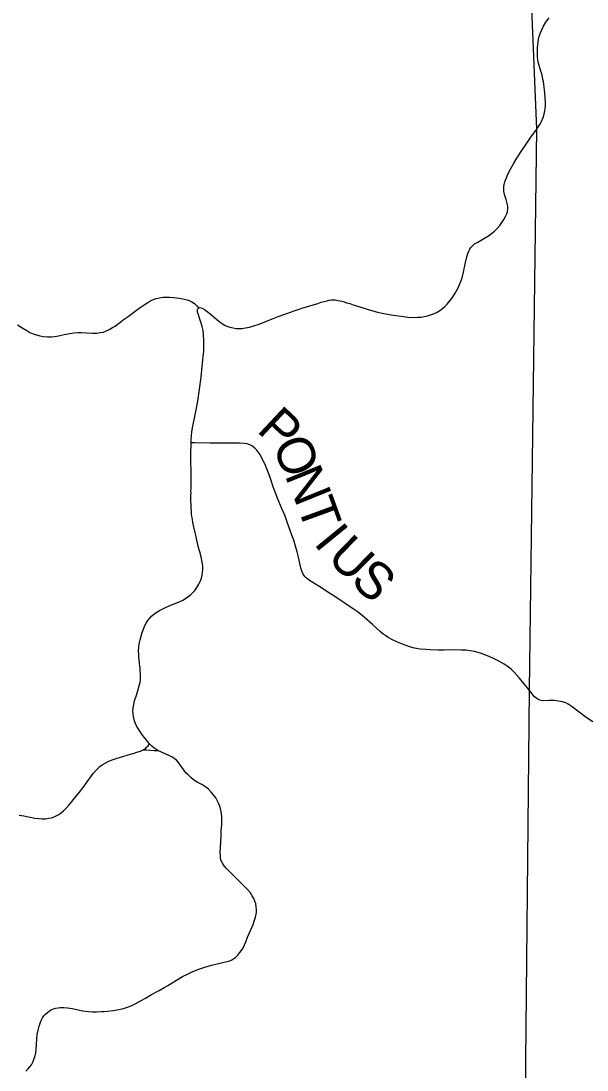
# Model space of a CAD drawing. Extents: x -10 to 158, y 8 to 33.
# Drawn here: x 129.676 to 130.537, y 25.769 to 27.363 of the extents above; entities that cross this region are included whole.
import ezdxf

# ---------------------------------------------------------------- set-up
doc = ezdxf.new("R2010")
doc.units = 0
for name, color, linetype in [('GM_X_Township_Road', 7, 'Continuous'), ('GM_X_Township_Road_Text', 7, 'Continuous'), ('GM_X_Township_Text', 7, 'Continuous')]:
    doc.layers.add(name, color=color, linetype=linetype)

msp = doc.modelspace()

# ---------------------------------------------------------------- linework, layer by layer
at = {"layer": 'GM_X_Township_Road'}
for points in [[(130.4656, 27.3439), (130.4659, 27.3447), (130.4662, 27.3456), (130.4682, 27.3502), (130.471, 27.3557), (130.4746, 27.3615), (130.4793, 27.3681)], [(130.4624, 27.304), (130.4618, 27.3089), (130.4615, 27.3145), (130.4618, 27.3238), (130.4625, 27.3306), (130.4634, 27.3361), (130.4648, 27.3415), (130.4656, 27.3439)], [(130.4596, 27.1976), (130.4602, 27.1984), (130.4645, 27.2043), (130.4664, 27.2074), (130.4675, 27.2096), (130.4701, 27.2168), (130.4717, 27.2218), (130.4727, 27.2269), (130.4732, 27.2301), (130.4737, 27.2343), (130.4737, 27.2398), (130.4734, 27.2478), (130.4725, 27.2588), (130.4716, 27.2667), (130.4708, 27.2715), (130.4706, 27.2728), (130.4694, 27.2782), (130.4681, 27.283), (130.4665, 27.2884), (130.4635, 27.2991), (130.4624, 27.304)], [(129.9469, 26.9275), (129.9482, 26.9278), (129.9517, 26.9267), (129.9552, 26.9248), (129.9593, 26.9217), (129.9632, 26.9187), (129.9774, 26.9068), (129.9819, 26.9035), (129.9856, 26.9012), (129.989, 26.8997), (129.9936, 26.8981), (129.9985, 26.8969), (130.0034, 26.8961), (130.0083, 26.8959), (130.012, 26.896), (130.0176, 26.8968), (130.0237, 26.898), (130.0303, 26.8999), (130.0385, 26.9027), (130.0518, 26.9079), (130.0674, 26.9141), (130.0802, 26.9189), (130.0913, 26.9227), (130.099, 26.9252), (130.1049, 26.9271), (130.1105, 26.9288), (130.1171, 26.9309), (130.1223, 26.9325), (130.1273, 26.934), (130.1326, 26.9358), (130.1371, 26.937), (130.1418, 26.9382), (130.1447, 26.9389), (130.1477, 26.9395), (130.1508, 26.9396), (130.1539, 26.9395), (130.1582, 26.9387), (130.1642, 26.9373), (130.1675, 26.9365), (130.1713, 26.9352), (130.1761, 26.9338), (130.1814, 26.9321), (130.1915, 26.9289), (130.2027, 26.9252), (130.211, 26.9226), (130.2182, 26.9207), (130.2279, 26.9186), (130.242, 26.9162), (130.2542, 26.9145), (130.2647, 26.9134), (130.2728, 26.9129), (130.2796, 26.913), (130.2845, 26.9134), (130.2895, 26.9141), (130.2943, 26.9151), (130.2991, 26.9165), (130.3037, 26.9183), (130.3082, 26.9205), (130.313, 26.9234), (130.317, 26.9263), (130.3208, 26.9295), (130.3243, 26.933), (130.3283, 26.9378), (130.3323, 26.9433), (130.3363, 26.9496), (130.3403, 26.9566), (130.3435, 26.9638), (130.3459, 26.97), (130.3475, 26.9752), (130.3491, 26.9817), (130.3523, 26.9963), (130.3541, 27.0048), (130.3557, 27.0101), (130.3571, 27.0136), (130.3586, 27.0163), (130.3603, 27.0189), (130.3628, 27.0217), (130.366, 27.0245), (130.371, 27.0274), (130.3811, 27.0332), (130.387, 27.0367), (130.392, 27.0403), (130.3963, 27.0438), (130.4003, 27.0477), (130.4044, 27.0524), (130.4077, 27.0569), (130.4107, 27.0617), (130.4131, 27.066), (130.4149, 27.07), (130.4161, 27.0735), (130.4167, 27.0779), (130.4166, 27.0817), (130.4157, 27.0862), (130.4139, 27.0918), (130.4119, 27.0982), (130.4108, 27.1017), (130.4105, 27.1045), (130.4103, 27.1075), (130.4105, 27.1112), (130.4111, 27.1148), (130.4122, 27.119), (130.4141, 27.1242), (130.4168, 27.1305), (130.4207, 27.1382), (130.4258, 27.1475), (130.4302, 27.155), (130.4368, 27.1648), (130.4455, 27.1776), (130.4517, 27.1869), (130.4596, 27.1976)], [(129.6707, 26.9015), (129.6788, 26.8963), (129.6846, 26.8927), (129.6895, 26.89), (129.6946, 26.8878), (129.6993, 26.8862), (129.7048, 26.8848), (129.7103, 26.884), (129.7158, 26.8835), (129.7221, 26.8835), (129.7276, 26.8839), (129.7332, 26.8847), (129.7417, 26.8866), (129.7502, 26.8883), (129.7563, 26.8893), (129.7625, 26.8897), (129.7675, 26.8898), (129.7756, 26.8894), (129.7849, 26.8889), (129.7911, 26.889), (129.7966, 26.8896), (129.8014, 26.8906), (129.806, 26.8923), (129.8113, 26.8947), (129.8153, 26.8973), (129.8191, 26.8996), (129.8221, 26.9019), (129.8276, 26.9059), (129.8315, 26.909), (129.8346, 26.911), (129.8391, 26.9144), (129.8435, 26.9178), (129.8559, 26.927), (129.8631, 26.932), (129.8688, 26.9357), (129.8737, 26.9383), (129.8777, 26.9401), (129.8818, 26.9415), (129.8866, 26.9426), (129.8915, 26.9434), (129.897, 26.9438), (129.902, 26.9438), (129.9087, 26.9432), (129.9167, 26.942), (129.9246, 26.9404), (129.9306, 26.9388), (129.9358, 26.9364), (129.9397, 26.9337), (129.9441, 26.9299), (129.9469, 26.9275)], [(129.9346, 26.722), (129.9347, 26.7265), (129.9352, 26.7327), (129.9359, 26.7388), (129.9374, 26.7474), (129.9404, 26.762), (129.9431, 26.7747), (129.9451, 26.7857), (129.9498, 26.8221), (129.9517, 26.8381), (129.9533, 26.8536), (129.9539, 26.861), (129.9542, 26.8702), (129.9542, 26.8782), (129.9537, 26.8861), (129.9529, 26.8928), (129.9517, 26.8989), (129.9502, 26.9042), (129.9476, 26.9117), (129.9453, 26.9181), (129.9445, 26.9207), (129.9443, 26.9226), (129.9447, 26.9247), (129.9452, 26.9259), (129.946, 26.9268), (129.9469, 26.9275)], [(129.8716, 26.2643), (129.869, 26.2675), (129.8659, 26.2714), (129.861, 26.2779), (129.8567, 26.2836), (129.8541, 26.2876), (129.8517, 26.2919), (129.8496, 26.2964), (129.848, 26.3011), (129.8469, 26.3059), (129.8464, 26.3102), (129.8463, 26.3145), (129.8467, 26.3194), (129.8475, 26.3243), (129.8488, 26.3297), (129.8516, 26.3386), (129.8542, 26.3469), (129.8563, 26.3546), (129.8571, 26.3583), (129.8575, 26.3613), (129.8578, 26.3644), (129.8578, 26.3706), (129.8574, 26.3755), (129.857, 26.3794), (129.8567, 26.3833), (129.8564, 26.3861), (129.856, 26.3898), (129.8554, 26.3952), (129.855, 26.4006), (129.8548, 26.406), (129.8552, 26.4117), (129.8559, 26.4165), (129.857, 26.4227), (129.8586, 26.428), (129.8603, 26.4338), (129.8622, 26.4391), (129.8643, 26.4443), (129.8663, 26.4482), (129.8687, 26.4518), (129.8714, 26.4552), (129.8744, 26.4584), (129.8776, 26.4612), (129.8816, 26.4641), (129.8864, 26.467), (129.8936, 26.4707), (129.9026, 26.4748), (129.9153, 26.48), (129.9221, 26.4831), (129.9264, 26.4855), (129.93, 26.488), (129.9339, 26.4911), (129.937, 26.4941), (129.9402, 26.4978), (129.9436, 26.5023), (129.9465, 26.5071), (129.9487, 26.5115), (129.9505, 26.5162), (129.9517, 26.5209), (129.9523, 26.5252), (129.9526, 26.5302), (129.9524, 26.5352), (129.9518, 26.5407), (129.95, 26.5488), (129.9479, 26.5563), (129.9457, 26.5647), (129.9448, 26.5683), (129.9435, 26.5738), (129.9423, 26.5792), (129.9418, 26.5816), (129.9407, 26.5858), (129.9383, 26.5962), (129.9375, 26.601), (129.9366, 26.606), (129.9359, 26.6103), (129.9354, 26.6142), (129.9351, 26.6186), (129.9349, 26.6224), (129.9346, 26.6283), (129.9344, 26.6332), (129.9345, 26.6369), (129.9344, 26.6425), (129.9346, 26.6461), (129.9345, 26.6492), (129.9347, 26.6522), (129.9347, 26.6571), (129.9348, 26.6615), (129.9347, 26.669), (129.9347, 26.6753), (129.9347, 26.6826), (129.9345, 26.6895), (129.9343, 26.6986), (129.9344, 26.7085), (129.9346, 26.7182), (129.9346, 26.722)], [(130.4499, 26.3453), (130.4493, 26.3462), (130.4447, 26.3521), (130.4339, 26.3649), (130.426, 26.3736), (130.4215, 26.3778), (130.4156, 26.3824), (130.411, 26.3855), (130.403, 26.3902), (130.3959, 26.3939), (130.388, 26.3973), (130.3827, 26.3994), (130.3766, 26.4017), (130.3717, 26.4032), (130.3657, 26.4048), (130.3595, 26.4059), (130.3528, 26.4068), (130.3454, 26.4071), (130.3299, 26.4073), (130.3195, 26.4069), (130.3109, 26.4069), (130.298, 26.4074), (130.2921, 26.4078), (130.2831, 26.4087), (130.2746, 26.4102), (130.2692, 26.4116), (130.2587, 26.4151), (130.2512, 26.418), (130.2422, 26.4222), (130.2346, 26.4263), (130.2304, 26.429), (130.227, 26.4315), (130.2231, 26.4347), (130.2105, 26.4458), (130.198, 26.4569), (130.1873, 26.4655), (130.1813, 26.4698), (130.174, 26.4745), (130.1691, 26.4778), (130.164, 26.4813), (130.1583, 26.4851), (130.152, 26.4893), (130.147, 26.4925), (130.1304, 26.503), (130.1148, 26.5129), (130.1105, 26.5164), (130.1076, 26.5189), (130.1052, 26.5224), (130.1037, 26.5258), (130.1024, 26.5299), (130.1009, 26.5366), (130.0981, 26.5482), (130.0962, 26.5562), (130.0935, 26.565), (130.0909, 26.5743), (130.0882, 26.5817), (130.0811, 26.6016), (130.0772, 26.612), (130.0718, 26.6244), (130.067, 26.6357), (130.0626, 26.647), (130.0596, 26.6551), (130.0558, 26.6663), (130.0528, 26.6751), (130.0477, 26.6877), (130.0434, 26.6972), (130.04, 26.7039), (130.038, 26.707), (130.0349, 26.7109), (130.0319, 26.714), (130.0279, 26.7169), (130.024, 26.7189), (130.0199, 26.7204), (130.0157, 26.7213), (130.0083, 26.7218), (129.9871, 26.7216), (129.9635, 26.7218), (129.9405, 26.722), (129.9346, 26.722)], [(130.5457, 26.2982), (130.5359, 26.3048), (130.525, 26.3129), (130.5146, 26.3208), (130.5085, 26.325), (130.5046, 26.3269), (130.4999, 26.3284), (130.4938, 26.3296), (130.4871, 26.3303), (130.4796, 26.3302), (130.4716, 26.3299), (130.4673, 26.3304), (130.4638, 26.3315), (130.4606, 26.3333), (130.4574, 26.3361), (130.4537, 26.3403), (130.4499, 26.3453)], [(129.673, 26.1563), (129.6802, 26.1551), (129.697, 26.1517), (129.7031, 26.1509), (129.708, 26.1505), (129.713, 26.1506), (129.7179, 26.1513), (129.7221, 26.1522), (129.7262, 26.1536), (129.7296, 26.1551), (129.7334, 26.1572), (129.737, 26.1597), (129.7408, 26.1628), (129.7452, 26.1672), (129.7493, 26.1719), (129.756, 26.18), (129.7649, 26.191), (129.7721, 26.2003), (129.7743, 26.2033), (129.7859, 26.2193), (129.7898, 26.2241), (129.7928, 26.2272), (129.7961, 26.2301), (129.7996, 26.2326), (129.8038, 26.2352), (129.8088, 26.2377), (129.8145, 26.2401), (129.8221, 26.2428), (129.831, 26.2455), (129.8441, 26.2491), (129.8465, 26.2499), (129.8523, 26.2517), (129.8576, 26.2536), (129.861, 26.255), (129.862, 26.2556)], [(129.8023, 25.8577), (129.8074, 25.858), (129.8163, 25.8592), (129.8247, 25.8605), (129.8319, 25.8623), (129.8378, 25.8642), (129.8436, 25.8664), (129.8498, 25.8694), (129.8596, 25.8747), (129.8655, 25.8781), (129.8746, 25.8834), (129.886, 25.8897), (129.8946, 25.8946), (129.8994, 25.8974), (129.9126, 25.9054), (129.9217, 25.9106), (129.9294, 25.9146), (129.9372, 25.9182), (129.9464, 25.9219), (129.9558, 25.9252), (129.9659, 25.9282), (129.9763, 25.9306), (129.9871, 25.933), (129.9921, 25.9344), (129.9965, 25.9363), (129.9998, 25.938), (130.0028, 25.9403), (130.0059, 25.9433), (130.009, 25.9472), (130.0122, 25.9518), (130.0143, 25.9556), (130.0178, 25.9635), (130.0207, 25.9704), (130.0253, 25.9806), (130.029, 25.9901), (130.0314, 25.9966), (130.0328, 26.0009), (130.0338, 26.0054), (130.0342, 26.0088), (130.0342, 26.0125), (130.0339, 26.0168), (130.033, 26.0211), (130.0318, 26.0253), (130.0302, 26.0293), (130.0278, 26.0337), (130.0249, 26.0379), (130.0205, 26.043), (130.014, 26.0499), (130.0042, 26.0595), (129.9941, 26.0695), (129.9885, 26.0752), (129.9851, 26.079), (129.9823, 26.0829), (129.9806, 26.0865), (129.9797, 26.0904), (129.9794, 26.0942), (129.9791, 26.0997), (129.9792, 26.1072), (129.9803, 26.1247), (129.9807, 26.133), (129.9809, 26.1361), (129.9813, 26.1417), (129.9815, 26.1477), (129.9815, 26.1533), (129.981, 26.1588), (129.9801, 26.1637), (129.9787, 26.1684), (129.977, 26.1731), (129.9749, 26.1776), (129.9722, 26.1824), (129.9689, 26.187), (129.9654, 26.1912), (129.961, 26.1957), (129.9572, 26.1988), (129.9508, 26.2028), (129.9438, 26.2065), (129.9383, 26.21), (129.9341, 26.2134), (129.9301, 26.2173), (129.9269, 26.2207), (129.9231, 26.2255), (129.9193, 26.231), (129.9156, 26.2363), (129.9125, 26.2397), (129.9092, 26.2424), (129.9053, 26.2447), (129.9007, 26.2469), (129.8897, 26.2518), (129.8842, 26.2544)], [(129.862, 26.2556), (129.8638, 26.2566), (129.8658, 26.258), (129.8671, 26.2593), (129.8692, 26.2617), (129.8716, 26.2643)], [(129.862, 26.2556), (129.8665, 26.2553), (129.8737, 26.2548), (129.8787, 26.2546), (129.8842, 26.2544)], [(129.8842, 26.2544), (129.8809, 26.2563), (129.8778, 26.2584), (129.875, 26.2608), (129.8716, 26.2643)], [(129.6833, 25.7669), (129.6864, 25.7699), (129.6892, 25.7733), (129.6917, 25.7768), (129.6938, 25.7806), (129.6956, 25.7846), (129.6971, 25.7893), (129.6983, 25.7941), (129.699, 25.7997), (129.7, 25.8158), (129.7007, 25.8226), (129.7019, 25.8293), (129.7034, 25.8353), (129.705, 25.84), (129.7067, 25.844), (129.7088, 25.8478), (129.7109, 25.8509), (129.7134, 25.8537), (129.7161, 25.8562), (129.7191, 25.8584), (129.7218, 25.86), (129.7252, 25.8615), (129.7288, 25.8626), (129.7324, 25.8633), (129.7361, 25.8637), (129.7411, 25.8636), (129.7467, 25.8632), (129.754, 25.862), (129.7698, 25.8586), (129.7785, 25.8575), (129.7848, 25.8572), (129.7908, 25.8572), (129.7982, 25.8575), (129.8023, 25.8577)]]:
    msp.add_lwpolyline(points, dxfattribs=at)
at = {"layer": 'GM_X_Township_Text'}
msp.add_lwpolyline([(130.461, 27.8534), (130.4499, 27.7117), (130.4527, 27.3822), (130.46, 27.1989), (130.4491, 26.3467), (130.4362, 25.0623), (132.9038, 25.0623), (132.9038, 27.8123)], dxfattribs=at)

# ---------------------------------------------------------------- texts
at = {"layer": 'GM_X_Township_Road_Text'}
for s, rotation, p in [('P', 316.7978, (130.0331, 26.7401)), ('O', 292.7992, (130.0574, 26.719)), ('N', 292.0429, (130.0767, 26.6731)), ('T', 289.9882, (130.0953, 26.6272)), ('I', 309.2078, (130.1201, 26.5693)), ('U', 315.5616, (130.1395, 26.5461)), ('S', 315.9637, (130.1755, 26.5108))]:
    msp.add_text(s, height=0.0568, rotation=rotation, dxfattribs=at).set_placement(p)

doc.saveas('drawing.dxf')
